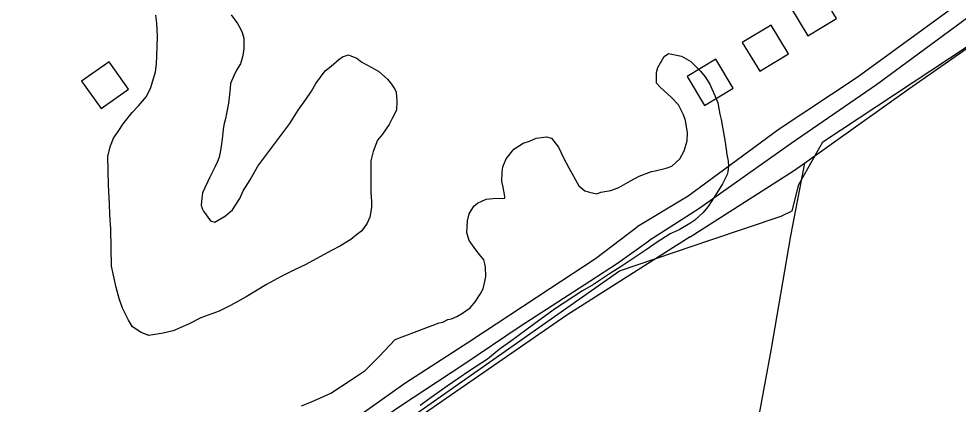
# Model space of a CAD drawing. Extents: x 3540316 to 3578335, y 553172 to 578787.
# Drawn here: x 3552683 to 3553803, y 571599 to 572059 of the extents above; entities that cross this region are included whole.
import ezdxf

# ---------------------------------------------------------------- set-up
doc = ezdxf.new("R2010")
doc.units = 0
for name, color, linetype in [('V-BLDG-OTLN', 7, 'Continuous'), ('V-DTCH-CNTR', 7, 'Continuous'), ('V-ROAD-CNTR', 7, 'Continuous'), ('V-SITE-VEGE', 7, 'Continuous'), ('V-TOPO-SHOR', 7, 'Continuous')]:
    doc.layers.add(name, color=color, linetype=linetype)

msp = doc.modelspace()

# ---------------------------------------------------------------- linework, layer by layer
at = {"layer": 'V-BLDG-OTLN'}
for points in [[(3553657.6, 572059.2), (3553636.9, 572093.4), (3553602.7, 572072.7), (3553623.4, 572038.5)], [(3553600.4, 572017), (3553579.7, 572051.2), (3553545.4, 572030.5), (3553566.2, 571996.3)], [(3552781, 571951.6), (3552813.6, 571974.8), (3552790.5, 572007.4), (3552757.8, 571984.2)], [(3553534.5, 571976.2), (3553513.8, 572010.5), (3553479.6, 571989.8), (3553500.3, 571955.5)]]:
    msp.add_lwpolyline(points, close=True, dxfattribs=at)
at = {"layer": 'V-DTCH-CNTR'}
for points in [[(3553483.4, 571798.8), (3553606.4, 571877.4), (3553619.5, 571886.6), (3553744, 571975.1), (3553893.9, 572080)], [(3553619.5, 571886.6), (3553602.9, 571799.9), (3553579.3, 571663.3), (3553552.3, 571516.6), (3553527.4, 571389.5), (3553502.1, 571251.7), (3553482.6, 571115.8), (3553457.3, 570979.8)], [(3553483.4, 571798.8), (3553336.1, 571705.4), (3553165.2, 571587), (3552983.9, 571467.3), (3552956.2, 571448.1), (3552840.7, 571368), (3552746.4, 571303.7), (3552705.7, 571275.9), (3552519.4, 571138.5), (3552330, 570997.5), (3552251.1, 570942.2), (3552177.3, 570907.7), (3552171.5, 570905.6), (3552165.8, 570903.4), (3552160.2, 570900.9), (3552154.7, 570898.2), (3552149.4, 570895.4), (3552144.1, 570892.3), (3552138.9, 570889), (3552133.8, 570885.6)]]:
    msp.add_lwpolyline(points, dxfattribs=at)
at = {"layer": 'V-ROAD-CNTR'}
msp.add_lwpolyline([(3551252.6, 570250.6), (3551759.7, 570630.2), (3552133.4, 570902.2), (3552210.8, 570933.3), (3552308.6, 570992.9), (3552832.6, 571372.3), (3553152, 571584.3), (3553399.1, 571758.2), (3553507.9, 571795.3), (3553591.8, 571823.4), (3553605, 571829.8), (3553612.7, 571861.2), (3553641.5, 571912.1), (3554395.3, 572410.6)], dxfattribs=at)
at = {"layer": 'V-SITE-VEGE'}
for points in [[(3552919.8, 571888.4), (3552917.2, 571882.4), (3552910.8, 571869.7), (3552901.8, 571851), (3552901.3, 571845), (3552900.3, 571836.3), (3552901.5, 571832.5), (3552903.2, 571829.2), (3552911.5, 571817.9), (3552916.5, 571816.3), (3552929.5, 571823.6), (3552937.6, 571830.8), (3552946.6, 571844.6), (3552950.3, 571853.4), (3552958.9, 571866.6), (3552967.9, 571883.1), (3553006, 571933.9), (3553016.1, 571949.9), (3553025.2, 571962.6), (3553031.7, 571972.5), (3553037, 571981.8), (3553048.2, 571996.7), (3553055.3, 572002.3), (3553064.4, 572010.1), (3553068.8, 572013.4), (3553075.8, 572015.7), (3553079.7, 572014.1), (3553085.7, 572012), (3553091.8, 572007.2), (3553103.9, 572000.8), (3553112.1, 571996), (3553122.6, 571986.9), (3553127.1, 571980.9), (3553131, 571975), (3553132.7, 571971.2), (3553133.4, 571960.3), (3553133, 571949.9), (3553128.2, 571940), (3553124.5, 571932.8), (3553116.5, 571921.3), (3553110.6, 571914.1), (3553105.3, 571900.4), (3553102.7, 571889.4), (3553102.5, 571870.8), (3553102.6, 571861), (3553102.7, 571851.7), (3553103.4, 571840.8), (3553103.5, 571833.7), (3553101.5, 571822.2), (3553098.3, 571815.1), (3553091.9, 571805.7), (3553085.4, 571801.2), (3553078.9, 571795.7), (3553066.5, 571787.9), (3553055.7, 571782.2), (3553024.2, 571765.4), (3553012.3, 571759.8), (3552995.5, 571751.4), (3552978.1, 571741.8), (3552953.8, 571727.3), (3552935.4, 571716.6), (3552921.8, 571709.9), (3552900.1, 571701.9), (3552885.4, 571694.6), (3552867, 571686.7), (3552855, 571683.8), (3552838.1, 571680.9), (3552828.8, 571684.6), (3552818.3, 571691.5), (3552813.8, 571699.1), (3552806.5, 571713.7), (3552802.5, 571725.1), (3552799.1, 571738.2), (3552793.3, 571763.8), (3552792.6, 571808), (3552791.3, 571825.5), (3552791.1, 571838), (3552789.7, 571860.4), (3552789.2, 571894.8), (3552792.3, 571907.4), (3552796, 571916.2), (3552801.3, 571924.4), (3552807.2, 571933.3), (3552818, 571947.1), (3552825.5, 571954.8), (3552835.2, 571965.9), (3552840.5, 571976.9), (3552845.7, 571995.5), (3552847.2, 572004.8), (3552848, 572025), (3552848.3, 572038.1), (3552847.6, 572053.4), (3552846.3, 572063.2)], [(3552935.9, 572063.4), (3552943.7, 572053.1), (3552947, 572047.7), (3552949.3, 572042.3), (3552951, 572035.8), (3552951.2, 572022.7), (3552949.7, 572013.4), (3552947.1, 572005.1), (3552942.3, 571997.4), (3552939.1, 571990.8), (3552935.4, 571981.5), (3552935, 571976), (3552933.5, 571965.1), (3552933, 571958), (3552930.5, 571945.9), (3552929.5, 571939.4), (3552927.9, 571933.9), (3552926.4, 571927.3), (3552925.9, 571918.6), (3552924.9, 571912.5), (3552923.4, 571901.6), (3552921.9, 571893.9), (3552919.8, 571888.4)], [(3553131.4, 571676.3), (3553184.1, 571696.1), (3553188.5, 571696.8), (3553194.4, 571700.1), (3553198.8, 571700.7), (3553205.3, 571703.5), (3553211.8, 571707.5), (3553221, 571714.1), (3553226.9, 571721.3), (3553232.8, 571730.2), (3553236.5, 571736.8), (3553238.6, 571745.5), (3553239.6, 571751.5), (3553239.4, 571762.5), (3553238.3, 571766.3), (3553237.1, 571771.2), (3553232.1, 571777.7), (3553227.7, 571783), (3553219.9, 571794.4), (3553217, 571803.6), (3553217.9, 571817.9), (3553220, 571826.1), (3553225.3, 571835.4), (3553229.6, 571838.8), (3553239.9, 571843.8), (3553248.1, 571844.5), (3553262.3, 571844.7), (3553262.2, 571846.9), (3553260.5, 571857.8), (3553258.7, 571864.9), (3553259.1, 571875.8), (3553260.1, 571882.3), (3553263.8, 571891.7), (3553272.9, 571903.3), (3553284.3, 571910.5), (3553291.9, 571912.8), (3553299.5, 571916.2), (3553312, 571918), (3553318.1, 571916.5), (3553326.4, 571905.7), (3553332.6, 571892.1), (3553338.2, 571881.8), (3553350.5, 571859.6), (3553357.7, 571853.7), (3553363.2, 571852.1), (3553372, 571850.1), (3553376.9, 571851.8), (3553388.8, 571854.1), (3553398.1, 571857.5), (3553412.2, 571865.4), (3553422.5, 571871), (3553437.1, 571876.7), (3553441.5, 571877.3), (3553454.5, 571880.7), (3553461.6, 571883), (3553470.8, 571891.9), (3553476.1, 571901.3), (3553479.7, 571913.3), (3553480.1, 571922.6), (3553477.8, 571937.3), (3553475.5, 571944.4), (3553469.3, 571956.3), (3553461, 571964.9), (3553447.7, 571977.3), (3553443.3, 571982.2), (3553443.1, 571994.7), (3553444.6, 572000.7), (3553452.1, 572013.9), (3553457.5, 572017.3), (3553472.8, 572014.2), (3553483.9, 572007.8), (3553495.5, 571996.5), (3553501, 571989.5), (3553506.6, 571980.9), (3553508.9, 571975.4), (3553512.8, 571967.3), (3553516.2, 571958.6), (3553518.6, 571945), (3553520.3, 571938.5), (3553525.1, 571911.8), (3553526.9, 571897.1), (3553528.7, 571888.9), (3553528.8, 571883.4), (3553528.3, 571876.3), (3553527.3, 571873), (3553522, 571862), (3553515.6, 571851.6), (3553504.9, 571835), (3553498.4, 571827.3), (3553488.7, 571818.4), (3553482.8, 571814.5), (3553470.3, 571807.2), (3553459.5, 571802.2), (3553442.7, 571791.6), (3553430.8, 571783.2), (3553400, 571762.6), (3553387, 571754.7), (3553368, 571741.9), (3553355, 571734.1), (3553322.6, 571713.4), (3553302.6, 571698.4)], [(3553302.6, 571698.4), (3553289.1, 571688.4), (3553270.7, 571675), (3553255.6, 571664.4), (3553241.5, 571652.7), (3553220.4, 571638.8), (3553206.4, 571629.3), (3553193.4, 571620.4), (3553174.5, 571607), (3553161.5, 571597.5)], [(3553020.1, 571597.2), (3553029.8, 571601.1), (3553041.8, 571606.2), (3553054.8, 571612.4), (3553079.1, 571628), (3553095.9, 571639.2), (3553112.6, 571655.8), (3553131.4, 571676.3)]]:
    msp.add_lwpolyline(points, dxfattribs=at)
at = {"layer": 'V-TOPO-SHOR'}
for points in [[(3555205.5, 573077.5), (3555087.3, 572993.7), (3554934.5, 572880.5), (3554812.2, 572791.3), (3554695.7, 572711), (3554586.2, 572632.1), (3554462, 572548.8), (3554344.5, 572458.5), (3554200.4, 572357.8), (3554108.4, 572299.1), (3553991.4, 572211.2), (3553876, 572133.3), (3553800.6, 572075), (3553682.3, 571988.8), (3553589.2, 571927.2), (3553480.9, 571847.1), (3553420, 571810.7)], [(3555234.1, 573064.9), (3555118.1, 572983.5), (3554964.8, 572870.8), (3554844.2, 572784), (3554723.6, 572701.4), (3554612.3, 572623.6), (3554481.7, 572537.8), (3554362.9, 572450.4), (3554224.1, 572353.3), (3554141.6, 572294.3), (3554014.6, 572202.7), (3553895.7, 572121.8), (3553806.2, 572054.3), (3553705.5, 571980.2), (3553603.6, 571910.2), (3553493.6, 571831.9), (3553433.8, 571793.8)], [(3552896.8, 571438.6), (3552910.7, 571455.1), (3552946.9, 571482.9), (3552998, 571519.8), (3553066.6, 571569.7), (3553143, 571624), (3553219.3, 571673.6), (3553315.8, 571737), (3553370.4, 571772.9), (3553420, 571810.7)], [(3552896.8, 571438.6), (3552908.4, 571444.4), (3552969.6, 571485.2), (3552987, 571496.5), (3553062.4, 571545.4), (3553137.8, 571597.2), (3553213.5, 571646.7), (3553280.5, 571692.3), (3553363.7, 571745.7), (3553396.7, 571767.4), (3553433.8, 571793.8)]]:
    msp.add_lwpolyline(points, dxfattribs=at)

doc.saveas('drawing.dxf')
